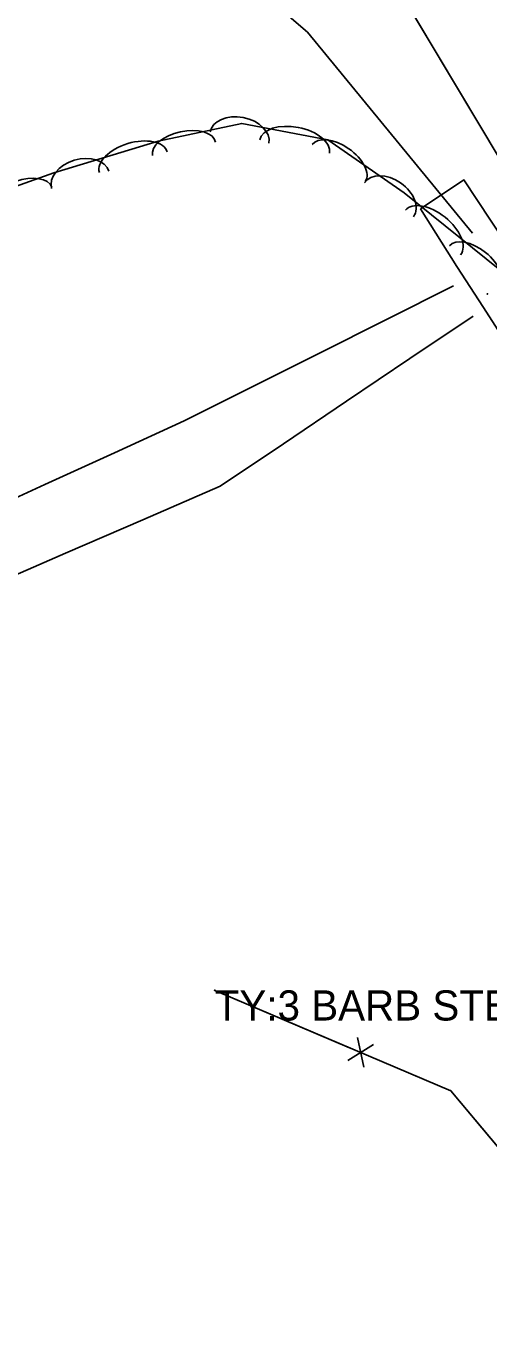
# Model space of a CAD drawing. Extents: x 954793 to 988390, y 1867850 to 1924428.
# Drawn here: x 957577 to 957653.6, y 1919733.6 to 1919951.9 of the extents above; entities that cross this region are included whole.
import ezdxf

# ---------------------------------------------------------------- set-up
doc = ezdxf.new("R2010")
doc.units = 0
for name, color, linetype in [('S_EDGE_CONCRETE', 7, 'Continuous'), ('S_FENCE', 7, 'Continuous'), ('S_FENCE_ANNOT', 7, 'Continuous'), ('S_MSC_PT_SYM', 7, 'Continuous'), ('S_STREAM', 7, 'Continuous'), ('S_TRAILS', 7, 'Continuous'), ('S_TREE', 7, 'Continuous'), ('S_WATER_UTILITIES', 7, 'Continuous')]:
    doc.layers.add(name, color=color, linetype=linetype)

msp = doc.modelspace()

# ---------------------------------------------------------------- linework, layer by layer
at = {"layer": 'S_EDGE_CONCRETE'}
msp.add_lwpolyline([(957642.3, 1919921.67), (957648.32, 1919912.12), (957652.75, 1919905.31), (957665.11, 1919886.06), (957672.29, 1919890.92), (957662.08, 1919907.09), (957656.13, 1919916.36), (957649.47, 1919926.47)], close=True, dxfattribs=at)
at = {"layer": 'S_FENCE'}
for p, q in [((957608.21, 1919792.18), (957647.29, 1919775.55)), ((957630.25, 1919780.58), (957634.49, 1919783.22)), ((957631.85, 1919784.35), (957632.89, 1919779.45)), ((957647.29, 1919775.55), (957670.71, 1919747.57))]:
    msp.add_line(p, q, dxfattribs=at)
for points in [[(957608.21, 1919792.18), (957647.29, 1919775.55), (957670.71, 1919747.57), (957682.29, 1919698.9)], [(957608.21, 1919792.18), (957647.29, 1919775.55), (957670.71, 1919747.57), (957682.29, 1919698.9)], [(957608.21, 1919792.18), (957630.53, 1919782.68)], [(957633.69, 1919781.34), (957647.29, 1919775.55)], [(957647.29, 1919775.55), (957662.86, 1919756.95)]]:
    msp.add_lwpolyline(points, dxfattribs=at)
at = {"layer": 'S_MSC_PT_SYM'}
for points in [[(957653.38, 1919907.59), (957653.38, 1919907.64), (957653.38, 1919907.59), (957653.33, 1919907.59), (957653.38, 1919907.59), (957653.38, 1919907.54), (957653.38, 1919907.59), (957653.43, 1919907.59)], [(957653.38, 1919907.59), (957653.38, 1919907.64), (957653.38, 1919907.59), (957653.33, 1919907.59), (957653.38, 1919907.59), (957653.38, 1919907.54), (957653.38, 1919907.59), (957653.43, 1919907.59)], [(957608.21, 1919792.18), (957608.23, 1919792.23), (957608.21, 1919792.18), (957608.16, 1919792.2), (957608.21, 1919792.18), (957608.19, 1919792.14), (957608.21, 1919792.18), (957608.26, 1919792.16)], [(957608.21, 1919792.18), (957608.23, 1919792.23), (957608.21, 1919792.18), (957608.16, 1919792.2), (957608.21, 1919792.18), (957608.19, 1919792.14), (957608.21, 1919792.18), (957608.26, 1919792.16)], [(957647.29, 1919775.55), (957647.33, 1919775.58), (957647.29, 1919775.55), (957647.26, 1919775.59), (957647.29, 1919775.55), (957647.26, 1919775.52), (957647.29, 1919775.55), (957647.33, 1919775.51)], [(957647.29, 1919775.55), (957647.33, 1919775.58), (957647.29, 1919775.55), (957647.26, 1919775.59), (957647.29, 1919775.55), (957647.26, 1919775.52), (957647.29, 1919775.55), (957647.33, 1919775.51)]]:
    msp.add_lwpolyline(points, close=True, dxfattribs=at)
for points in [[(957653.38, 1919907.59), (957653.38, 1919907.64), (957653.38, 1919907.59), (957653.33, 1919907.59), (957653.38, 1919907.59), (957653.38, 1919907.54), (957653.38, 1919907.59), (957653.43, 1919907.59)], [(957608.21, 1919792.18), (957608.21, 1919792.23), (957608.21, 1919792.18), (957608.16, 1919792.18), (957608.21, 1919792.18), (957608.21, 1919792.13), (957608.21, 1919792.18), (957608.26, 1919792.18)], [(957647.29, 1919775.55), (957647.29, 1919775.6), (957647.29, 1919775.55), (957647.24, 1919775.55), (957647.29, 1919775.55), (957647.29, 1919775.5), (957647.29, 1919775.55), (957647.34, 1919775.55)]]:
    msp.add_lwpolyline(points, dxfattribs=at)
at = {"layer": 'S_STREAM'}
for points in [[(957647.78, 1919908.92), (957625.46, 1919897.73), (957603.15, 1919886.55), (957591.6, 1919881.27), (957580.06, 1919875.99), (957568.51, 1919870.71), (957556.96, 1919865.43), (957540.93, 1919864), (957524.9, 1919862.58), (957508.87, 1919861.15), (957492.84, 1919859.72), (957478.62, 1919853.54), (957464.41, 1919847.36), (957463.02, 1919840.2), (957450.08, 1919835.73), (957437.15, 1919831.27), (957424.22, 1919826.81), (957411.28, 1919822.34)], [(957651.01, 1919903.91), (957640.53, 1919896.86), (957630.06, 1919889.82), (957619.58, 1919882.77), (957609.11, 1919875.73), (957596.29, 1919870.17), (957583.47, 1919864.62), (957570.66, 1919859.06), (957557.84, 1919853.51), (957542.62, 1919852.24), (957527.4, 1919850.96), (957512.19, 1919849.69), (957496.97, 1919848.42), (957476.2, 1919840.49), (957455.43, 1919832.55), (957434.66, 1919824.62), (957413.89, 1919816.69)]]:
    msp.add_lwpolyline(points, dxfattribs=at)
at = {"layer": 'S_TRAILS'}
msp.add_lwpolyline([(957650.89, 1919917.66), (957623.57, 1919950.98), (957606.82, 1919965.34), (957590.77, 1919968.87), (957562.03, 1919971.37)], dxfattribs=at)
at = {"layer": 'S_TREE'}
msp.add_lwpolyline([(957505.55, 1919887.49), (957523.58, 1919900.67), (957563.23, 1919921.13), (957581.53, 1919927.64), (957598.83, 1919932.88), (957612.67, 1919935.85), (957626.94, 1919933.12), (957639.57, 1919924.36), (957662.2, 1919906.1), (957680.36, 1919887.02), (957698.72, 1919863.06), (957712.1, 1919839.98), (957721.05, 1919821.11), (957724.34, 1919810.84)], dxfattribs=at)
for centre, major_axis, ratio in [((957612.3, 1919933.49), (-4.87, 0.93), 0.685311), ((957603.12, 1919931.63), (-5.23, -1.12), 0.540699), ((957621.44, 1919932.01), (-5.76, 1.1), 0.55008), ((957594.72, 1919929.41), (-5.62, -1.7), 0.55008), ((957628.75, 1919929.28), (-4.39, 3.05), 0.540699), ((957585.93, 1919926.48), (-4.74, -1.44), 0.685311), ((957637.07, 1919923.19), (-4.07, 2.82), 0.685311), ((957576.19, 1919923.49), (-5.04, -1.79), 0.540699), ((957644.36, 1919917.77), (-4.57, 3.68), 0.55008), ((957651.26, 1919912.2), (-4.16, 3.36), 0.540699)]:
    msp.add_ellipse(centre, major_axis=major_axis, ratio=ratio, start_param=3.141593, end_param=6.283185, dxfattribs=at)
at = {"layer": 'S_WATER_UTILITIES'}
msp.add_line((957655.46, 1919929.87), (957638.17, 1919958.89), dxfattribs=at)
msp.add_lwpolyline([(957926.05, 1919117.03), (957910.72, 1919189.52), (957894.52, 1919265.11), (957876.88, 1919310.79), (957865.41, 1919358.82), (957849.09, 1919424.78), (957831.31, 1919497.47), (957808.93, 1919573.88), (957787.65, 1919649.63), (957764.33, 1919710.43), (957737.55, 1919772.22), (957704.1, 1919841.28), (957655.46, 1919929.87), (957638.17, 1919958.89), (957594.38, 1920032.45), (957546.63, 1920108.29), (957507.23, 1920172.34), (957483.67, 1920235.88)], dxfattribs=at)
msp.add_lwpolyline([(957926.05, 1919117.03), (957910.72, 1919189.52), (957894.52, 1919265.11), (957876.88, 1919310.79), (957865.41, 1919358.82), (957849.09, 1919424.78), (957831.31, 1919497.47), (957808.93, 1919573.88), (957787.65, 1919649.63), (957764.33, 1919710.43), (957737.55, 1919772.22), (957704.1, 1919841.28), (957655.46, 1919929.87), (957638.17, 1919958.89), (957594.38, 1920032.45), (957546.63, 1920108.29), (957507.23, 1920172.34), (957483.67, 1920235.88)], dxfattribs=at)

# ---------------------------------------------------------------- texts
at = {"layer": 'S_FENCE_ANNOT'}
msp.add_text('TY:3 BARB STEEL POST CN:FAIR', height=5, dxfattribs=at).set_placement((957608.21, 1919787.18))

doc.saveas('drawing.dxf')
